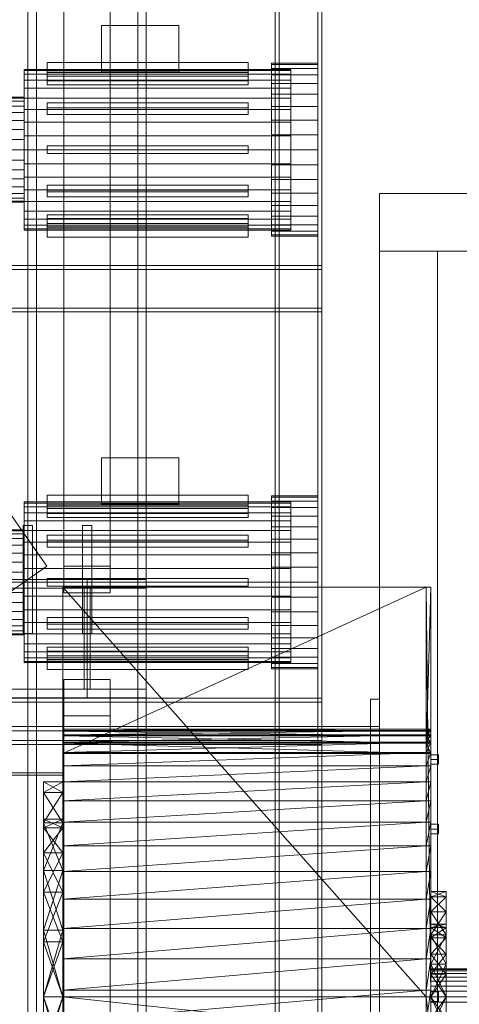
# Model space of a CAD drawing. Header units: millimetres. Extents: x -4738 to 65662, y -68080 to 6847.
# Tile 404 of 656: x 1734 to 2303, y -34900 to -33625. Entities that reach past the tile are written whole.
import ezdxf

# ---------------------------------------------------------------- set-up
doc = ezdxf.new("R2010")
doc.units = ezdxf.units.MM
doc.layers.add('frontal_secador', color=7, linetype='Continuous', lineweight=0)
doc.layers.add('frontal_tolva', color=7, linetype='Continuous', lineweight=0)

msp = doc.modelspace()

# ---------------------------------------------------------------- linework, layer by layer
at = {"layer": 'frontal_secador'}
for p, q in [((2065, -35980), (2065, -33443.5)), ((2070, -35980), (2070, -33443.5)), ((2120, -35980), (2120, -33443.5)), ((2125, -35980), (2125, -33443.5)), ((1840, -33632.5), (1940, -33632.5)), ((1840, -33692.5), (1840, -33632.5)), ((1940, -33692.5), (1940, -33632.5)), ((1740, -33691.08), (1740, -33689.5)), ((2085, -33689.5), (1740, -33689.5)), ((1740, -33695.772), (1740, -33691.08)), ((2085, -33691.08), (1740, -33691.08)), ((2030, -33680.5), (1770, -33680.5)), ((1770, -33680.5), (1770, -33693.5)), ((2030, -33693.5), (2030, -33680.5)), ((2060, -33683.202), (2060, -33681.5)), ((2120, -33681.5), (2060, -33681.5)), ((2060, -33688.254), (2060, -33683.202)), ((2120, -33683.202), (2060, -33683.202)), ((2060, -33696.505), (2060, -33688.254)), ((2120, -33688.254), (2060, -33688.254)), ((2085, -33691.08), (2085, -33689.5)), ((2085, -33695.772), (2085, -33691.08)), ((2120, -33683.202), (2120, -33681.5)), ((2120, -33688.254), (2120, -33683.202)), ((2120, -33696.505), (2120, -33688.254)), ((1740, -33703.433), (1740, -33695.772)), ((2085, -33695.772), (1740, -33695.772)), ((1740, -33713.831), (1740, -33703.433)), ((2085, -33703.433), (1740, -33703.433)), ((1770, -33704.397), (1770, -33693.139)), ((1770, -33693.139), (2030, -33693.139)), ((1770, -33698.139), (1770, -33693.139)), ((1770, -33693.5), (2030, -33693.5)), ((2030, -33698.139), (1770, -33698.139)), ((1770, -33698.139), (1770, -33709.397)), ((2030, -33704.397), (1770, -33704.397)), ((1770, -33704.397), (1770, -33709.397)), ((1840, -33692.5), (1940, -33692.5)), ((2030, -33693.139), (2030, -33704.397)), ((2030, -33693.139), (2030, -33698.139)), ((2030, -33709.397), (2030, -33698.139)), ((2030, -33709.397), (2030, -33704.397)), ((2060, -33707.703), (2060, -33696.505)), ((2120, -33696.505), (2060, -33696.505)), ((2085, -33703.433), (2085, -33695.772)), ((2085, -33713.831), (2085, -33703.433)), ((2120, -33707.703), (2120, -33696.505)), ((1740, -33726.65), (1740, -33713.831)), ((2085, -33713.831), (1740, -33713.831)), ((1770, -33709.397), (2030, -33709.397)), ((2060, -33721.508), (2060, -33707.703)), ((2120, -33707.703), (2060, -33707.703)), ((2085, -33726.65), (2085, -33713.831)), ((2120, -33721.508), (2120, -33707.703)), ((1740, -33725.5), (1715, -33725.5)), ((1740, -33726.807), (1715, -33726.807)), ((1740, -33726.807), (1740, -33725.5)), ((1740, -33741.5), (1740, -33726.65)), ((2085, -33726.65), (1740, -33726.65)), ((1740, -33730.676), (1740, -33726.807)), ((2060, -33737.5), (2060, -33721.508)), ((2120, -33721.508), (2060, -33721.508)), ((2085, -33741.5), (2085, -33726.65)), ((2120, -33737.5), (2120, -33721.508)), ((1740, -33730.676), (1715, -33730.676)), ((1740, -33736.96), (1715, -33736.96)), ((1740, -33736.96), (1740, -33730.676)), ((1740, -33745.417), (1740, -33736.96)), ((1740, -33757.93), (1740, -33741.5)), ((2085, -33741.5), (1740, -33741.5)), ((1770, -33739.17), (1770, -33732.67)), ((1770, -33732.67), (2030, -33732.67)), ((1770, -33741.33), (1770, -33732.67)), ((2030, -33739.17), (1770, -33739.17)), ((1770, -33739.17), (1770, -33747.83)), ((2030, -33741.33), (1770, -33741.33)), ((1770, -33741.33), (1770, -33747.83)), ((2030, -33732.67), (2030, -33739.17)), ((2030, -33732.67), (2030, -33741.33)), ((2030, -33747.83), (2030, -33739.17)), ((2030, -33747.83), (2030, -33741.33)), ((2060, -33755.194), (2060, -33737.5)), ((2120, -33737.5), (2060, -33737.5)), ((2085, -33757.93), (2085, -33741.5)), ((2120, -33755.194), (2120, -33737.5)), ((1740, -33745.417), (1715, -33745.417)), ((1740, -33755.721), (1715, -33755.721)), ((1740, -33755.721), (1740, -33745.417)), ((1740, -33767.478), (1740, -33755.721)), ((1770, -33747.83), (2030, -33747.83)), ((2060, -33774.051), (2060, -33755.194)), ((2120, -33755.194), (2060, -33755.194)), ((2120, -33774.051), (2120, -33755.194)), ((1740, -33767.478), (1715, -33767.478)), ((1740, -33775.441), (1740, -33757.93)), ((2085, -33757.93), (1740, -33757.93)), ((1740, -33780.234), (1740, -33767.478)), ((2085, -33775.441), (2085, -33757.93)), ((1740, -33780.234), (1715, -33780.234)), ((1740, -33793.5), (1740, -33775.441)), ((2085, -33775.441), (1740, -33775.441)), ((1740, -33793.5), (1740, -33780.234)), ((2060, -33793.5), (2060, -33774.051)), ((2120, -33774.051), (2060, -33774.051)), ((2085, -33793.5), (2085, -33775.441)), ((2120, -33793.5), (2120, -33774.051)), ((1715, -33793.5), (1740, -33793.5)), ((1740, -33793.5), (1740, -33811.559)), ((1740, -33793.5), (2085, -33793.5)), ((1740, -33806.766), (1740, -33793.5)), ((1770, -33788.5), (2030, -33788.5)), ((1770, -33798.5), (1770, -33788.5)), ((2030, -33798.5), (2030, -33788.5)), ((2060, -33793.5), (2060, -33812.949)), ((2060, -33793.5), (2120, -33793.5)), ((2085, -33811.559), (2085, -33793.5)), ((2120, -33812.949), (2120, -33793.5)), ((1740, -33806.766), (1715, -33806.766)), ((1740, -33806.766), (1740, -33819.522)), ((1770, -33798.5), (2030, -33798.5)), ((1740, -33819.522), (1715, -33819.522)), ((1740, -33811.559), (1740, -33829.07)), ((2085, -33811.559), (1740, -33811.559)), ((1740, -33819.522), (1740, -33831.279)), ((2060, -33812.949), (2060, -33831.806)), ((2120, -33812.949), (2060, -33812.949)), ((2085, -33811.559), (2085, -33829.07)), ((2120, -33812.949), (2120, -33831.806)), ((1740, -33831.279), (1715, -33831.279)), ((1740, -33829.07), (1740, -33845.5)), ((2085, -33829.07), (1740, -33829.07)), ((1740, -33831.279), (1740, -33841.583)), ((2060, -33831.806), (2060, -33849.5)), ((2120, -33831.806), (2060, -33831.806)), ((2085, -33829.07), (2085, -33845.5)), ((2120, -33831.806), (2120, -33849.5)), ((1740, -33841.583), (1715, -33841.583)), ((1740, -33841.583), (1740, -33850.04)), ((1770, -33839.17), (2030, -33839.17)), ((1770, -33845.67), (1770, -33839.17)), ((1770, -33847.83), (1770, -33839.17)), ((2030, -33839.17), (2030, -33845.67)), ((2030, -33839.17), (2030, -33847.83)), ((1740, -33850.04), (1715, -33850.04)), ((1740, -33856.324), (1715, -33856.324)), ((1740, -33845.5), (1740, -33860.35)), ((2085, -33845.5), (1740, -33845.5)), ((1740, -33850.04), (1740, -33856.324)), ((1740, -33856.324), (1740, -33860.193)), ((2030, -33845.67), (1770, -33845.67)), ((1770, -33845.67), (1770, -33854.33)), ((1770, -33847.83), (1770, -33854.33)), ((2030, -33847.83), (1770, -33847.83)), ((1770, -33854.33), (2030, -33854.33)), ((2030, -33854.33), (2030, -33845.67)), ((2030, -33854.33), (2030, -33847.83)), ((2060, -33849.5), (2060, -33865.492)), ((2120, -33849.5), (2060, -33849.5)), ((2085, -33845.5), (2085, -33860.35)), ((2120, -33849.5), (2120, -33865.492)), ((2200, -33850), (3700, -33850)), ((2200, -33925), (2200, -33850)), ((1740, -33860.193), (1715, -33860.193)), ((1740, -33861.5), (1715, -33861.5)), ((1740, -33860.193), (1740, -33861.5)), ((1740, -33860.35), (1740, -33873.169)), ((2085, -33860.35), (1740, -33860.35)), ((2060, -33865.492), (2060, -33879.297)), ((2120, -33865.492), (2060, -33865.492)), ((2085, -33860.35), (2085, -33873.169)), ((2120, -33865.492), (2120, -33879.297)), ((1740, -33873.169), (1740, -33883.567)), ((2085, -33873.169), (1740, -33873.169)), ((1740, -33883.567), (1740, -33891.228)), ((2085, -33883.567), (1740, -33883.567)), ((1770, -33877.603), (2030, -33877.603)), ((1770, -33888.861), (1770, -33877.603)), ((1770, -33882.603), (1770, -33877.603)), ((1770, -33882.603), (1770, -33893.861)), ((2030, -33882.603), (1770, -33882.603)), ((2030, -33877.603), (2030, -33888.861)), ((2030, -33877.603), (2030, -33882.603)), ((2030, -33893.861), (2030, -33882.603)), ((2060, -33879.297), (2060, -33890.495)), ((2120, -33879.297), (2060, -33879.297)), ((2085, -33873.169), (2085, -33883.567)), ((2085, -33883.567), (2085, -33891.228)), ((2120, -33879.297), (2120, -33890.495)), ((1740, -33891.228), (1740, -33895.92)), ((2085, -33891.228), (1740, -33891.228)), ((1740, -33895.92), (1740, -33897.5)), ((2085, -33895.92), (1740, -33895.92)), ((2030, -33888.861), (1770, -33888.861)), ((1770, -33888.861), (1770, -33893.861)), ((1770, -33893.5), (2030, -33893.5)), ((1770, -33906.5), (1770, -33893.5)), ((1770, -33893.861), (2030, -33893.861)), ((2030, -33893.861), (2030, -33888.861)), ((2030, -33893.5), (2030, -33906.5)), ((2060, -33890.495), (2060, -33898.746)), ((2120, -33890.495), (2060, -33890.495)), ((2085, -33891.228), (2085, -33895.92)), ((2085, -33895.92), (2085, -33897.5)), ((2120, -33890.495), (2120, -33898.746)), ((2085, -33897.5), (1740, -33897.5)), ((2030, -33906.5), (1770, -33906.5)), ((2060, -33898.746), (2060, -33903.798)), ((2120, -33898.746), (2060, -33898.746)), ((2060, -33903.798), (2060, -33905.5)), ((2120, -33903.798), (2060, -33903.798)), ((2120, -33905.5), (2060, -33905.5)), ((2120, -33898.746), (2120, -33903.798)), ((2120, -33903.798), (2120, -33905.5)), ((2200, -33925), (2275, -33925)), ((2200, -35865), (2200, -33925)), ((2200, -33925), (3700, -33925)), ((2275, -35865), (2275, -33925)), ((2275, -33925), (3625, -33925)), ((1325, -33943.5), (2125, -33943.5)), ((2125, -33948.5), (2125, -33943.5)), ((1325, -33948.5), (2125, -33948.5)), ((2125, -33998.5), (2125, -33948.5)), ((1325, -33998.5), (2125, -33998.5)), ((1325, -34003.5), (2125, -34003.5)), ((2125, -34003.5), (2125, -33998.5)), ((1840, -34192.5), (1940, -34192.5)), ((1840, -34252.5), (1840, -34192.5)), ((1940, -34252.5), (1940, -34192.5)), ((2030, -34240.5), (1770, -34240.5)), ((1770, -34240.5), (1770, -34253.5)), ((2030, -34253.5), (2030, -34240.5)), ((1740, -34251.08), (1740, -34249.5)), ((2085, -34249.5), (1740, -34249.5)), ((1740, -34255.772), (1740, -34251.08)), ((2085, -34251.08), (1740, -34251.08)), ((1770, -34264.397), (1770, -34253.139)), ((1770, -34253.139), (2030, -34253.139)), ((1770, -34258.139), (1770, -34253.139)), ((1840, -34252.5), (1940, -34252.5)), ((2030, -34253.139), (2030, -34264.397)), ((2030, -34253.139), (2030, -34258.139)), ((2060, -34243.202), (2060, -34241.5)), ((2120, -34241.5), (2060, -34241.5)), ((2060, -34248.254), (2060, -34243.202)), ((2120, -34243.202), (2060, -34243.202)), ((2060, -34256.505), (2060, -34248.254)), ((2120, -34248.254), (2060, -34248.254)), ((2085, -34251.08), (2085, -34249.5)), ((2085, -34255.772), (2085, -34251.08)), ((2120, -34243.202), (2120, -34241.5)), ((2120, -34248.254), (2120, -34243.202)), ((2120, -34256.505), (2120, -34248.254)), ((1740, -34263.433), (1740, -34255.772)), ((2085, -34255.772), (1740, -34255.772)), ((1740, -34273.831), (1740, -34263.433)), ((2085, -34263.433), (1740, -34263.433)), ((1770, -34253.5), (2030, -34253.5)), ((2030, -34258.139), (1770, -34258.139)), ((1770, -34258.139), (1770, -34269.397)), ((2030, -34264.397), (1770, -34264.397)), ((1770, -34264.397), (1770, -34269.397)), ((2030, -34269.397), (2030, -34258.139)), ((2030, -34269.397), (2030, -34264.397)), ((2060, -34267.703), (2060, -34256.505)), ((2120, -34256.505), (2060, -34256.505)), ((2085, -34263.433), (2085, -34255.772)), ((2085, -34273.831), (2085, -34263.433)), ((2120, -34267.703), (2120, -34256.505)), ((1740, -34286.65), (1740, -34273.831)), ((2085, -34273.831), (1740, -34273.831)), ((1770, -34269.397), (2030, -34269.397)), ((2060, -34281.508), (2060, -34267.703)), ((2120, -34267.703), (2060, -34267.703)), ((2085, -34286.65), (2085, -34273.831)), ((2120, -34281.508), (2120, -34267.703)), ((1740, -34285.5), (1715, -34285.5)), ((1740, -34286.807), (1715, -34286.807)), ((1740, -34290.676), (1715, -34290.676)), ((1740, -34286.807), (1740, -34285.5)), ((1740, -34301.5), (1740, -34286.65)), ((2085, -34286.65), (1740, -34286.65)), ((1740, -34290.676), (1740, -34286.807)), ((1740, -34296.96), (1740, -34290.676)), ((2060, -34297.5), (2060, -34281.508)), ((2120, -34281.508), (2060, -34281.508)), ((2085, -34301.5), (2085, -34286.65)), ((2120, -34297.5), (2120, -34281.508)), ((1740, -34296.96), (1715, -34296.96)), ((1740, -34305.417), (1740, -34296.96)), ((1740, -34317.93), (1740, -34301.5)), ((2085, -34301.5), (1740, -34301.5)), ((1770, -34299.17), (1770, -34292.67)), ((1770, -34292.67), (2030, -34292.67)), ((1770, -34301.33), (1770, -34292.67)), ((2030, -34299.17), (1770, -34299.17)), ((1770, -34299.17), (1770, -34307.83)), ((2030, -34301.33), (1770, -34301.33)), ((1770, -34301.33), (1770, -34307.83)), ((2030, -34292.67), (2030, -34299.17)), ((2030, -34292.67), (2030, -34301.33)), ((2030, -34307.83), (2030, -34299.17)), ((2030, -34307.83), (2030, -34301.33)), ((2060, -34315.194), (2060, -34297.5)), ((2120, -34297.5), (2060, -34297.5)), ((2085, -34317.93), (2085, -34301.5)), ((2120, -34315.194), (2120, -34297.5)), ((1740, -34305.417), (1715, -34305.417)), ((1740, -34315.721), (1715, -34315.721)), ((1740, -34315.721), (1740, -34305.417)), ((1740, -34327.478), (1740, -34315.721)), ((1770, -34307.83), (2030, -34307.83)), ((2060, -34334.051), (2060, -34315.194)), ((2120, -34315.194), (2060, -34315.194)), ((2120, -34334.051), (2120, -34315.194)), ((1740, -34327.478), (1715, -34327.478)), ((1740, -34335.441), (1740, -34317.93)), ((2085, -34317.93), (1740, -34317.93)), ((1740, -34340.234), (1740, -34327.478)), ((2085, -34335.441), (2085, -34317.93)), ((1740, -34340.234), (1715, -34340.234)), ((1740, -34353.5), (1740, -34335.441)), ((2085, -34335.441), (1740, -34335.441)), ((1740, -34353.5), (1740, -34340.234)), ((2060, -34353.5), (2060, -34334.051)), ((2120, -34334.051), (2060, -34334.051)), ((2085, -34353.5), (2085, -34335.441)), ((2120, -34353.5), (2120, -34334.051)), ((1715, -34353.5), (1740, -34353.5)), ((1740, -34353.5), (1740, -34371.559)), ((1740, -34353.5), (2085, -34353.5)), ((1740, -34366.766), (1740, -34353.5)), ((1770, -34348.5), (2030, -34348.5)), ((1770, -34358.5), (1770, -34348.5)), ((2030, -34358.5), (2030, -34348.5)), ((2060, -34353.5), (2060, -34372.949)), ((2060, -34353.5), (2120, -34353.5)), ((2085, -34371.559), (2085, -34353.5)), ((2120, -34372.949), (2120, -34353.5)), ((1740, -34366.766), (1715, -34366.766)), ((1740, -34366.766), (1740, -34379.522)), ((1770, -34358.5), (2030, -34358.5)), ((1790, -34575.203), (1790, -34360)), ((1790, -34890), (1790, -34360)), ((2260, -34890), (1790, -34360)), ((2260, -34360), (1790, -34360)), ((2260, -34360), (1790, -34575.203)), ((2260, -34360), (2260, -34575.203)), ((2260, -34360), (2260, -34890)), ((2266, -34890), (2260, -34360)), ((2266, -34360), (2260, -34360)), ((2266, -34360), (2260, -34575.203)), ((2266, -34360), (2266, -34575.203)), ((2266, -34360), (2266, -34890)), ((1740, -34379.522), (1715, -34379.522)), ((1740, -34371.559), (1740, -34389.07)), ((2085, -34371.559), (1740, -34371.559)), ((1740, -34379.522), (1740, -34391.279)), ((2060, -34372.949), (2060, -34391.806)), ((2120, -34372.949), (2060, -34372.949)), ((2085, -34371.559), (2085, -34389.07)), ((2120, -34372.949), (2120, -34391.806)), ((1740, -34391.279), (1715, -34391.279)), ((1740, -34389.07), (1740, -34405.5)), ((2085, -34389.07), (1740, -34389.07)), ((1740, -34391.279), (1740, -34401.583)), ((2060, -34391.806), (2060, -34409.5)), ((2120, -34391.806), (2060, -34391.806)), ((2085, -34389.07), (2085, -34405.5)), ((2120, -34391.806), (2120, -34409.5)), ((1740, -34401.583), (1715, -34401.583)), ((1740, -34401.583), (1740, -34410.04)), ((1740, -34405.5), (1740, -34420.35)), ((2085, -34405.5), (1740, -34405.5)), ((1770, -34399.17), (2030, -34399.17)), ((1770, -34405.67), (1770, -34399.17)), ((1770, -34407.83), (1770, -34399.17)), ((2030, -34405.67), (1770, -34405.67)), ((1770, -34405.67), (1770, -34414.33)), ((2030, -34399.17), (2030, -34405.67)), ((2030, -34399.17), (2030, -34407.83)), ((2030, -34414.33), (2030, -34405.67)), ((2085, -34405.5), (2085, -34420.35)), ((1740, -34410.04), (1715, -34410.04)), ((1740, -34416.324), (1715, -34416.324)), ((1740, -34410.04), (1740, -34416.324)), ((1740, -34416.324), (1740, -34420.193)), ((1770, -34407.83), (1770, -34414.33)), ((2030, -34407.83), (1770, -34407.83)), ((1770, -34414.33), (2030, -34414.33)), ((2030, -34414.33), (2030, -34407.83)), ((2060, -34409.5), (2060, -34425.492)), ((2120, -34409.5), (2060, -34409.5)), ((2120, -34409.5), (2120, -34425.492)), ((1740, -34420.193), (1715, -34420.193)), ((1740, -34421.5), (1715, -34421.5)), ((1740, -34420.193), (1740, -34421.5)), ((1740, -34420.35), (1740, -34433.169)), ((2085, -34420.35), (1740, -34420.35)), ((2060, -34425.492), (2060, -34439.297)), ((2120, -34425.492), (2060, -34425.492)), ((2085, -34420.35), (2085, -34433.169)), ((2120, -34425.492), (2120, -34439.297)), ((1740, -34433.169), (1740, -34443.567)), ((2085, -34433.169), (1740, -34433.169)), ((1740, -34443.567), (1740, -34451.228)), ((2085, -34443.567), (1740, -34443.567)), ((1770, -34437.603), (2030, -34437.603)), ((1770, -34448.861), (1770, -34437.603)), ((1770, -34442.603), (1770, -34437.603)), ((1770, -34442.603), (1770, -34453.861)), ((2030, -34442.603), (1770, -34442.603)), ((2030, -34437.603), (2030, -34448.861)), ((2030, -34437.603), (2030, -34442.603)), ((2030, -34453.861), (2030, -34442.603)), ((2060, -34439.297), (2060, -34450.495)), ((2120, -34439.297), (2060, -34439.297)), ((2085, -34433.169), (2085, -34443.567)), ((2085, -34443.567), (2085, -34451.228)), ((2120, -34439.297), (2120, -34450.495)), ((1740, -34451.228), (1740, -34455.92)), ((2085, -34451.228), (1740, -34451.228)), ((1740, -34455.92), (1740, -34457.5)), ((2085, -34455.92), (1740, -34455.92)), ((2030, -34448.861), (1770, -34448.861)), ((1770, -34448.861), (1770, -34453.861)), ((1770, -34453.5), (2030, -34453.5)), ((1770, -34466.5), (1770, -34453.5)), ((1770, -34453.861), (2030, -34453.861)), ((2030, -34453.861), (2030, -34448.861)), ((2030, -34453.5), (2030, -34466.5)), ((2060, -34450.495), (2060, -34458.746)), ((2120, -34450.495), (2060, -34450.495)), ((2085, -34451.228), (2085, -34455.92)), ((2085, -34455.92), (2085, -34457.5)), ((2120, -34450.495), (2120, -34458.746)), ((2085, -34457.5), (1740, -34457.5)), ((2030, -34466.5), (1770, -34466.5)), ((2060, -34458.746), (2060, -34463.798)), ((2120, -34458.746), (2060, -34458.746)), ((2060, -34463.798), (2060, -34465.5)), ((2120, -34463.798), (2060, -34463.798)), ((2120, -34465.5), (2060, -34465.5)), ((2120, -34458.746), (2120, -34463.798)), ((2120, -34463.798), (2120, -34465.5)), ((1325, -34503.5), (2125, -34503.5)), ((2125, -34508.5), (2125, -34503.5)), ((2188, -34505), (2200, -34505)), ((2188, -34540), (2188, -34505)), ((2200, -34540), (2200, -34505)), ((1325, -34508.5), (2125, -34508.5)), ((2125, -34558.5), (2125, -34508.5)), ((1400, -34540), (2200, -34540)), ((1400, -34546), (2200, -34546)), ((1790, -34543.834), (1790, -34552.209)), ((1790, -34546.122), (1790, -34543.834)), ((1790, -34550.982), (1790, -34543.834)), ((1790, -34543.834), (1790, -34545.438)), ((1790, -34543.834), (1790, -34575.203)), ((1790, -34573.861), (1790, -34543.834)), ((1790, -34543.834), (1790, -34890)), ((1790, -34663.997), (1790, -34543.834)), ((1790, -34543.834), (1790, -35081.561)), ((1790, -34964.32), (1790, -34543.834)), ((1790, -34543.834), (1790, -35313.212)), ((2260, -34546.122), (1790, -34543.834)), ((2260, -34543.834), (1790, -34543.834)), ((2260, -34543.834), (1790, -34545.438)), ((1790, -34545.438), (1790, -34550.982)), ((2260, -34545.438), (1790, -34545.438)), ((2260, -34545.438), (1790, -34550.982)), ((1790, -34552.209), (1790, -34546.122)), ((2260, -34552.209), (1790, -34546.122)), ((2260, -34546.122), (1790, -34546.122)), ((2188, -34540), (2200, -34540)), ((2188, -35140), (2188, -34540)), ((2200, -34546), (2200, -34540)), ((2200, -35140), (2200, -34540)), ((2200, -35134), (2200, -34546)), ((2260, -34552.209), (2260, -34543.834)), ((2260, -34543.834), (2260, -34546.122)), ((2260, -34543.834), (2260, -34550.982)), ((2260, -34545.438), (2260, -34543.834)), ((2260, -34575.203), (2260, -34543.834)), ((2260, -34543.834), (2260, -34573.861)), ((2260, -34890), (2260, -34543.834)), ((2260, -34543.834), (2260, -34663.997)), ((2260, -35081.561), (2260, -34543.834)), ((2260, -34543.834), (2260, -34964.32)), ((2260, -35313.212), (2260, -34543.834)), ((2266, -34546.122), (2260, -34543.834)), ((2266, -34543.834), (2260, -34543.834)), ((2266, -34543.834), (2260, -34545.438)), ((2260, -34550.982), (2260, -34545.438)), ((2266, -34545.438), (2260, -34545.438)), ((2266, -34545.438), (2260, -34550.982)), ((2260, -34546.122), (2260, -34552.209)), ((2266, -34552.209), (2260, -34546.122)), ((2266, -34546.122), (2260, -34546.122)), ((2266, -34552.209), (2266, -34543.834)), ((2266, -34543.834), (2266, -34546.122)), ((2266, -34543.834), (2266, -34550.982)), ((2266, -34545.438), (2266, -34543.834)), ((2266, -34575.203), (2266, -34543.834)), ((2266, -34543.834), (2266, -34573.861)), ((2266, -34890), (2266, -34543.834)), ((2266, -34543.834), (2266, -34663.997)), ((2266, -35081.561), (2266, -34543.834)), ((2266, -34543.834), (2266, -34964.32)), ((2266, -35313.212), (2266, -34543.834)), ((2266, -34550.982), (2266, -34545.438)), ((2266, -34546.122), (2266, -34552.209)), ((1325, -34558.5), (2125, -34558.5)), ((1790, -34573.861), (1790, -34550.982)), ((1790, -34550.982), (1790, -34560.471)), ((2260, -34550.982), (1790, -34550.982)), ((2260, -34550.982), (1790, -34560.471)), ((1790, -34552.209), (1790, -34575.203)), ((1790, -34561.96), (1790, -34552.209)), ((2260, -34561.96), (1790, -34552.209)), ((2260, -34552.209), (1790, -34552.209)), ((2125, -34563.5), (2125, -34558.5)), ((2260, -34550.982), (2260, -34573.861)), ((2260, -34560.471), (2260, -34550.982)), ((2266, -34550.982), (2260, -34550.982)), ((2266, -34550.982), (2260, -34560.471)), ((2260, -34575.203), (2260, -34552.209)), ((2260, -34552.209), (2260, -34561.96)), ((2266, -34561.96), (2260, -34552.209)), ((2266, -34552.209), (2260, -34552.209)), ((2266, -34550.982), (2266, -34573.861)), ((2266, -34560.471), (2266, -34550.982)), ((2266, -34575.203), (2266, -34552.209)), ((2266, -34552.209), (2266, -34561.96)), ((1325, -34563.5), (2125, -34563.5)), ((1790, -34560.471), (1790, -34573.861)), ((2260, -34560.471), (1790, -34560.471)), ((2260, -34560.471), (1790, -34573.861)), ((1790, -34575.203), (1790, -34561.96)), ((2260, -34575.203), (1790, -34561.96)), ((2260, -34561.96), (1790, -34561.96)), ((2260, -34573.861), (2260, -34560.471)), ((2266, -34560.471), (2260, -34560.471)), ((2266, -34560.471), (2260, -34573.861)), ((2260, -34561.96), (2260, -34575.203)), ((2266, -34575.203), (2260, -34561.96)), ((2266, -34561.96), (2260, -34561.96)), ((2266, -34573.861), (2266, -34560.471)), ((2266, -34561.96), (2266, -34575.203)), ((1790, -34611.949), (1790, -34573.861)), ((1790, -34573.861), (1790, -34591.065)), ((1790, -34663.997), (1790, -34573.861)), ((2260, -34573.861), (1790, -34573.861)), ((2260, -34573.861), (1790, -34591.065)), ((1790, -34575.203), (1790, -34890)), ((1790, -34575.203), (2260, -34575.203)), ((2260, -34573.861), (2260, -34611.949)), ((2260, -34591.065), (2260, -34573.861)), ((2260, -34573.861), (2260, -34663.997)), ((2266, -34573.861), (2260, -34573.861)), ((2266, -34573.861), (2260, -34591.065)), ((2260, -34890), (2260, -34575.203)), ((2260, -34575.203), (2266, -34575.203)), ((2266, -34573.861), (2266, -34611.949)), ((2266, -34591.065), (2266, -34573.861)), ((2266, -34573.861), (2266, -34663.997)), ((2266, -34890), (2266, -34575.203)), ((2266, -34583), (2266, -34576.938)), ((2276, -34576.938), (2266, -34576.938)), ((2266, -34583), (2266, -34589.062)), ((2266, -34583), (2276, -34583)), ((2276, -34583), (2276, -34576.938)), ((2276, -34589.062), (2276, -34583)), ((1790, -34591.065), (1790, -34611.949)), ((2260, -34591.065), (1790, -34591.065)), ((2260, -34591.065), (1790, -34611.949)), ((2260, -34611.949), (2260, -34591.065)), ((2266, -34591.065), (2260, -34591.065)), ((2266, -34591.065), (2260, -34611.949)), ((2276, -34589.062), (2266, -34589.062)), ((2266, -34611.949), (2266, -34591.065)), ((1400, -34600), (1790, -34600)), ((1400, -34603), (1790, -34603)), ((1790, -34603), (1790, -34600)), ((1790, -34987), (1790, -34603)), ((1765, -34625.606), (1765, -34612)), ((1790, -34625.606), (1765, -34612)), ((1790, -34612), (1765, -34612)), ((1790, -34612), (1765, -34625.606)), ((1790, -34663.997), (1790, -34611.949)), ((1790, -34611.949), (1790, -34636.334)), ((2260, -34611.949), (1790, -34611.949)), ((2260, -34611.949), (1790, -34636.334)), ((1790, -34625.606), (1790, -34612)), ((2260, -34611.949), (2260, -34663.997)), ((2260, -34636.334), (2260, -34611.949)), ((2266, -34611.949), (2260, -34611.949)), ((2266, -34611.949), (2260, -34636.334)), ((2266, -34611.949), (2266, -34663.997)), ((2266, -34636.334), (2266, -34611.949)), ((1765, -34625.606), (1765, -34726.596)), ((1765, -34665.093), (1765, -34625.606)), ((1765, -34754.809), (1765, -34625.606)), ((1765, -34703.926), (1765, -34625.606)), ((1765, -34671.257), (1765, -34625.606)), ((1765, -34660), (1765, -34625.606)), ((1790, -34665.093), (1765, -34625.606)), ((1790, -34625.606), (1765, -34625.606)), ((1790, -34625.606), (1765, -34665.093)), ((1790, -34726.596), (1790, -34625.606)), ((1790, -34625.606), (1790, -34665.093)), ((1790, -34625.606), (1790, -34754.809)), ((1790, -34625.606), (1790, -34703.926)), ((1790, -34625.606), (1790, -34671.257)), ((1790, -34625.606), (1790, -34660)), ((1790, -34636.334), (1790, -34663.997)), ((2260, -34636.334), (1790, -34636.334)), ((2260, -34636.334), (1790, -34663.997)), ((2260, -34663.997), (2260, -34636.334)), ((2266, -34636.334), (2260, -34636.334)), ((2266, -34636.334), (2260, -34663.997)), ((2266, -34663.997), (2266, -34636.334)), ((1765, -34671.257), (1765, -34660)), ((1790, -34671.257), (1765, -34660)), ((1790, -34660), (1765, -34660)), ((1790, -34660), (1765, -34671.257)), ((1790, -34660), (1790, -34671.257)), ((1765, -34726.596), (1765, -34665.093)), ((1790, -34726.596), (1765, -34665.093)), ((1790, -34665.093), (1765, -34665.093)), ((1790, -34665.093), (1765, -34726.596)), ((1765, -34703.926), (1765, -34671.257)), ((1765, -34671.257), (1765, -34726.596)), ((1790, -34703.926), (1765, -34671.257)), ((1790, -34671.257), (1765, -34671.257)), ((1790, -34671.257), (1765, -34703.926)), ((1790, -34728.067), (1790, -34663.997)), ((1790, -34663.997), (1790, -34694.676)), ((1790, -34801.597), (1790, -34663.997)), ((1790, -34964.32), (1790, -34663.997)), ((2260, -34663.997), (1790, -34663.997)), ((2260, -34663.997), (1790, -34694.676)), ((1790, -34665.093), (1790, -34726.596)), ((1790, -34671.257), (1790, -34703.926)), ((1790, -34726.596), (1790, -34671.257)), ((2260, -34663.997), (2260, -34728.067)), ((2260, -34694.676), (2260, -34663.997)), ((2260, -34663.997), (2260, -34801.597)), ((2260, -34663.997), (2260, -34964.32)), ((2266, -34663.997), (2260, -34663.997)), ((2266, -34663.997), (2260, -34694.676)), ((2266, -34663.997), (2266, -34728.067)), ((2266, -34694.676), (2266, -34663.997)), ((2266, -34663.997), (2266, -34801.597)), ((2266, -34663.997), (2266, -34964.32)), ((2266, -34672.918), (2266, -34666.856)), ((2276, -34666.856), (2266, -34666.856)), ((2266, -34672.918), (2266, -34678.98)), ((2266, -34672.918), (2276, -34672.918)), ((2276, -34672.918), (2276, -34666.856)), ((2276, -34678.98), (2276, -34672.918)), ((2276, -34678.98), (2266, -34678.98)), ((1790, -34694.676), (1790, -34728.067)), ((2260, -34694.676), (1790, -34694.676)), ((2260, -34694.676), (1790, -34728.067)), ((2260, -34728.067), (2260, -34694.676)), ((2266, -34694.676), (2260, -34694.676)), ((2266, -34694.676), (2260, -34728.067)), ((2266, -34728.067), (2266, -34694.676)), ((1765, -34754.809), (1765, -34703.926)), ((1765, -34703.926), (1765, -34726.596)), ((1790, -34754.809), (1765, -34703.926)), ((1790, -34703.926), (1765, -34703.926)), ((1790, -34703.926), (1765, -34754.809)), ((1790, -34703.926), (1790, -34754.809)), ((1790, -34726.596), (1790, -34703.926)), ((1765, -34726.596), (1765, -34890)), ((1765, -34804.093), (1765, -34726.596)), ((1765, -34754.809), (1765, -34726.596)), ((1790, -34804.093), (1765, -34726.596)), ((1790, -34726.596), (1765, -34726.596)), ((1790, -34726.596), (1765, -34804.093)), ((1790, -34890), (1790, -34726.596)), ((1790, -34726.596), (1790, -34804.093)), ((1790, -34726.596), (1790, -34754.809)), ((1790, -34801.597), (1790, -34728.067)), ((1790, -34728.067), (1790, -34763.832)), ((2260, -34728.067), (1790, -34728.067)), ((2260, -34728.067), (1790, -34763.832)), ((2260, -34728.067), (2260, -34801.597)), ((2260, -34763.832), (2260, -34728.067)), ((2266, -34728.067), (2260, -34728.067)), ((2266, -34728.067), (2260, -34763.832)), ((2266, -34728.067), (2266, -34801.597)), ((2266, -34763.832), (2266, -34728.067)), ((1765, -34754.809), (1765, -34890)), ((1765, -34818.926), (1765, -34754.809)), ((1790, -34818.926), (1765, -34754.809)), ((1790, -34754.809), (1765, -34754.809)), ((1790, -34754.809), (1765, -34818.926)), ((1790, -34890), (1790, -34754.809)), ((1790, -34754.809), (1790, -34818.926)), ((2266, -34760.656), (2266, -34754)), ((2286, -34760.656), (2266, -34754)), ((2286, -34754), (2266, -34754)), ((2286, -34754), (2266, -34760.656)), ((2266, -34760.656), (2266, -34810.061)), ((2266, -34779.974), (2266, -34760.656)), ((2266, -34890), (2266, -34760.656)), ((2266, -34813.952), (2266, -34760.656)), ((2266, -34800.601), (2266, -34760.656)), ((2266, -34796), (2266, -34760.656)), ((2286, -34779.974), (2266, -34760.656)), ((2286, -34760.656), (2266, -34760.656)), ((2286, -34760.656), (2266, -34779.974)), ((2286, -34760.656), (2286, -34754)), ((2286, -34810.061), (2286, -34760.656)), ((2286, -34760.656), (2286, -34779.974)), ((2286, -34760.656), (2286, -34890)), ((2286, -34760.656), (2286, -34813.952)), ((2286, -34760.656), (2286, -34800.601)), ((2286, -34760.656), (2286, -34796)), ((1790, -34763.832), (1790, -34801.597)), ((2260, -34763.832), (1790, -34763.832)), ((2260, -34763.832), (1790, -34801.597)), ((2260, -34801.597), (2260, -34763.832)), ((2266, -34763.832), (2260, -34763.832)), ((2266, -34763.832), (2260, -34801.597)), ((2266, -34801.597), (2266, -34763.832)), ((2266, -34810.061), (2266, -34779.974)), ((2286, -34810.061), (2266, -34779.974)), ((2286, -34779.974), (2266, -34779.974)), ((2286, -34779.974), (2266, -34810.061)), ((2286, -34779.974), (2286, -34810.061)), ((2266, -34800.601), (2266, -34796)), ((2266, -34796), (2266, -34810.061)), ((2286, -34800.601), (2266, -34796)), ((2286, -34796), (2266, -34796)), ((2286, -34796), (2266, -34800.601)), ((2266, -34813.952), (2266, -34800.601)), ((2266, -34800.601), (2266, -34810.061)), ((2286, -34813.952), (2266, -34800.601)), ((2286, -34800.601), (2266, -34800.601)), ((2286, -34800.601), (2266, -34813.952)), ((2286, -34796), (2286, -34800.601)), ((2286, -34810.061), (2286, -34796)), ((2286, -34800.601), (2286, -34813.952)), ((2286, -34810.061), (2286, -34800.601)), ((1765, -34890), (1765, -34804.093)), ((1790, -34890), (1765, -34804.093)), ((1790, -34804.093), (1765, -34804.093)), ((1790, -34804.093), (1765, -34890)), ((1790, -34881.506), (1790, -34801.597)), ((1790, -34801.597), (1790, -34840.964)), ((1790, -34964.32), (1790, -34801.597)), ((2260, -34801.597), (1790, -34801.597)), ((2260, -34801.597), (1790, -34840.964)), ((1790, -34804.093), (1790, -34890)), ((2260, -34801.597), (2260, -34881.506)), ((2260, -34840.964), (2260, -34801.597)), ((2260, -34801.597), (2260, -34964.32)), ((2266, -34801.597), (2260, -34801.597)), ((2266, -34801.597), (2260, -34840.964)), ((2266, -34801.597), (2266, -34881.506)), ((2266, -34840.964), (2266, -34801.597)), ((2266, -34801.597), (2266, -34964.32)), ((2266, -34810.061), (2266, -34890)), ((2266, -34847.974), (2266, -34810.061)), ((2266, -34810.061), (2266, -34969.939)), ((2266, -34813.952), (2266, -34810.061)), ((2266, -34834.748), (2266, -34810.061)), ((2266, -34860.952), (2266, -34810.061)), ((2286, -34847.974), (2266, -34810.061)), ((2286, -34810.061), (2266, -34810.061)), ((2286, -34810.061), (2266, -34847.974)), ((2266, -34813.952), (2266, -34890)), ((2266, -34834.748), (2266, -34813.952)), ((2286, -34834.748), (2266, -34813.952)), ((2286, -34813.952), (2266, -34813.952)), ((2286, -34813.952), (2266, -34834.748)), ((2286, -34890), (2286, -34810.061)), ((2286, -34810.061), (2286, -34847.974)), ((2286, -34969.939), (2286, -34810.061)), ((2286, -34810.061), (2286, -34813.952)), ((2286, -34810.061), (2286, -34834.748)), ((2286, -34810.061), (2286, -34860.952)), ((2286, -34890), (2286, -34813.952)), ((2286, -34813.952), (2286, -34834.748)), ((1765, -34818.926), (1765, -34890)), ((1790, -34890), (1765, -34818.926)), ((1790, -34818.926), (1765, -34818.926)), ((1790, -34818.926), (1765, -34890)), ((1790, -34890), (1790, -34818.926)), ((2266, -34834.748), (2266, -34890)), ((2266, -34860.952), (2266, -34834.748)), ((2286, -34860.952), (2266, -34834.748)), ((2286, -34834.748), (2266, -34834.748)), ((2286, -34834.748), (2266, -34860.952)), ((2286, -34890), (2286, -34834.748)), ((2286, -34834.748), (2286, -34860.952)), ((1790, -34840.964), (1790, -34881.506)), ((2260, -34840.964), (1790, -34840.964)), ((2260, -34840.964), (1790, -34881.506)), ((2260, -34881.506), (2260, -34840.964)), ((2266, -34840.964), (2260, -34840.964)), ((2266, -34840.964), (2260, -34881.506)), ((2266, -34881.506), (2266, -34840.964)), ((2266, -34890), (2266, -34847.974)), ((2286, -34890), (2266, -34847.974)), ((2286, -34847.974), (2266, -34847.974)), ((2286, -34847.974), (2266, -34890)), ((2286, -34847.974), (2286, -34890)), ((2266, -34854.692), (2266, -34854)), ((2441, -34854), (2266, -34854)), ((2266, -34856.74), (2266, -34854.692)), ((2441, -34854.692), (2266, -34854.692)), ((2266, -34860.067), (2266, -34856.74)), ((2441, -34856.74), (2266, -34856.74)), ((2266, -34864.544), (2266, -34860.067)), ((2441, -34860.067), (2266, -34860.067)), ((2266, -34860.952), (2266, -34890)), ((2266, -34860.952), (2266, -34969.939)), ((2286, -34890), (2266, -34860.952)), ((2286, -34860.952), (2266, -34860.952)), ((2286, -34860.952), (2266, -34890)), ((2266, -34869.999), (2266, -34864.544)), ((2441, -34864.544), (2266, -34864.544)), ((2286, -34890), (2286, -34860.952)), ((2286, -34969.939), (2286, -34860.952)), ((2266, -34876.223), (2266, -34869.999)), ((2441, -34869.999), (2266, -34869.999)), ((2266, -34882.977), (2266, -34876.223)), ((2441, -34876.223), (2266, -34876.223)), ((1765, -34890), (1765, -34961.074)), ((1765, -35053.404), (1765, -34890)), ((1765, -34890), (1765, -34975.907)), ((1765, -34890), (1765, -35025.191)), ((1765, -34890), (1790, -34890)), ((1790, -34890), (1765, -34975.907)), ((1790, -34975.907), (1765, -34890)), ((1790, -34890), (1765, -34961.074)), ((1790, -34961.074), (1765, -34890)), ((1790, -34964.32), (1790, -34881.506)), ((1790, -34881.506), (1790, -34922.778)), ((2260, -34881.506), (1790, -34881.506)), ((2260, -34881.506), (1790, -34922.778)), ((1790, -34890), (1790, -34989.216)), ((1790, -34940.203), (1790, -34890)), ((1790, -34890), (1790, -35081.561)), ((2260, -34940.203), (1790, -34890)), ((2260, -34890), (1790, -34890)), ((1790, -34961.074), (1790, -34890)), ((1790, -34890), (1790, -35053.404)), ((1790, -34975.907), (1790, -34890)), ((1790, -35025.191), (1790, -34890)), ((2260, -34881.506), (2260, -34964.32)), ((2260, -34922.778), (2260, -34881.506)), ((2266, -34881.506), (2260, -34881.506)), ((2266, -34881.506), (2260, -34922.778)), ((2260, -34989.216), (2260, -34890)), ((2260, -34890), (2260, -34940.203)), ((2260, -35081.561), (2260, -34890)), ((2266, -34940.203), (2260, -34890)), ((2266, -34890), (2260, -34890)), ((2266, -34881.506), (2266, -34964.32)), ((2266, -34922.778), (2266, -34881.506)), ((2266, -34890), (2266, -34882.977)), ((2441, -34882.977), (2266, -34882.977)), ((2266, -34890), (2266, -34883.938)), ((2276, -34883.938), (2266, -34883.938)), ((2266, -34989.216), (2266, -34890)), ((2266, -34890), (2266, -34940.203)), ((2266, -35081.561), (2266, -34890)), ((2266, -34890), (2266, -34919.048)), ((2266, -34969.939), (2266, -34890)), ((2266, -34890), (2266, -34932.026)), ((2266, -34890), (2266, -34945.252)), ((2266, -35019.344), (2266, -34890)), ((2266, -34890), (2266, -34966.048)), ((2266, -34890), (2286, -34890)), ((2286, -34890), (2266, -34932.026)), ((2286, -34932.026), (2266, -34890)), ((2286, -34890), (2266, -34919.048)), ((2286, -34919.048), (2266, -34890)), ((2266, -34890), (2266, -34897.023)), ((2266, -34890), (2441, -34890)), ((2266, -34890), (2266, -34896.062)), ((2266, -34890), (2276, -34890)), ((2276, -34890), (2276, -34883.938)), ((2276, -34896.062), (2276, -34890)), ((2286, -34919.048), (2286, -34890)), ((2286, -34890), (2286, -34969.939)), ((2286, -34932.026), (2286, -34890)), ((2286, -34945.252), (2286, -34890)), ((2286, -34890), (2286, -35019.344)), ((2286, -34966.048), (2286, -34890)), ((2276, -34896.062), (2266, -34896.062)), ((2266, -34897.023), (2266, -34903.777)), ((2441, -34897.023), (2266, -34897.023))]:
    msp.add_line(p, q, dxfattribs=at)
at = {"layer": 'frontal_tolva'}
for p, q in [((1745, -35980), (1745, -32700)), ((1756, -35980), (1756, -32700)), ((1887, -35980), (1887, -32700)), ((1898, -35980), (1898, -32700)), ((1769.584, -34332.806), (722.584, -32835.806)), ((1791.5, -34332.806), (1791.5, -32835.806)), ((1851.5, -32835.806), (1851.5, -34332.806)), ((1791.5, -32870.194), (1791.5, -34367.194)), ((1851.5, -34367.194), (1851.5, -32870.194)), ((1739, -34280), (1751, -34280)), ((1739, -34420), (1739, -34280)), ((1751, -34420), (1751, -34280)), ((1815.5, -34280), (1827.5, -34280)), ((1815.5, -34420), (1815.5, -34280)), ((1827.5, -34420), (1827.5, -34280)), ((1769.584, -34332.806), (1720.416, -34367.194)), ((1851.5, -34332.806), (1791.5, -34332.806)), ((1791.5, -34332.806), (1791.5, -34367.194)), ((1851.5, -34367.194), (1851.5, -34332.806)), ((-1821.5, -34350), (1821.5, -34350)), ((1745, -34350), (1898, -34350)), ((1745, -34361), (1745, -34350)), ((1821.5, -34361), (1821.5, -34350)), ((1898, -34361), (1898, -34350)), ((-1821.5, -34361), (1821.5, -34361)), ((1745, -34361), (1898, -34361)), ((1791.5, -34367.194), (1851.5, -34367.194)), ((1817.5, -34361), (1825.5, -34361)), ((1817.5, -34492), (1817.5, -34361)), ((1821.5, -34492), (1821.5, -34361)), ((1825.5, -34492), (1825.5, -34361)), ((1739, -34420), (1751, -34420)), ((1815.5, -34420), (1827.5, -34420)), ((1791.5, -35316.567), (1791.5, -34479.567)), ((1791.5, -34479.567), (1851.5, -34479.567)), ((1791.5, -34526.433), (1791.5, -34479.567)), ((1851.5, -34479.567), (1851.5, -35316.567)), ((1851.5, -34479.567), (1851.5, -34526.433)), ((-1821.5, -34492), (1821.5, -34492)), ((1745, -34492), (1898, -34492)), ((1745, -34503), (1745, -34492)), ((1817.5, -34492), (1825.5, -34492)), ((1821.5, -34503), (1821.5, -34492)), ((1898, -34503), (1898, -34492)), ((-1821.5, -34503), (1821.5, -34503)), ((1745, -34503), (1898, -34503)), ((1851.5, -34526.433), (1791.5, -34526.433)), ((1791.5, -34526.433), (1791.5, -35363.433)), ((1851.5, -35363.433), (1851.5, -34526.433))]:
    msp.add_line(p, q, dxfattribs=at)

doc.saveas('drawing.dxf')
